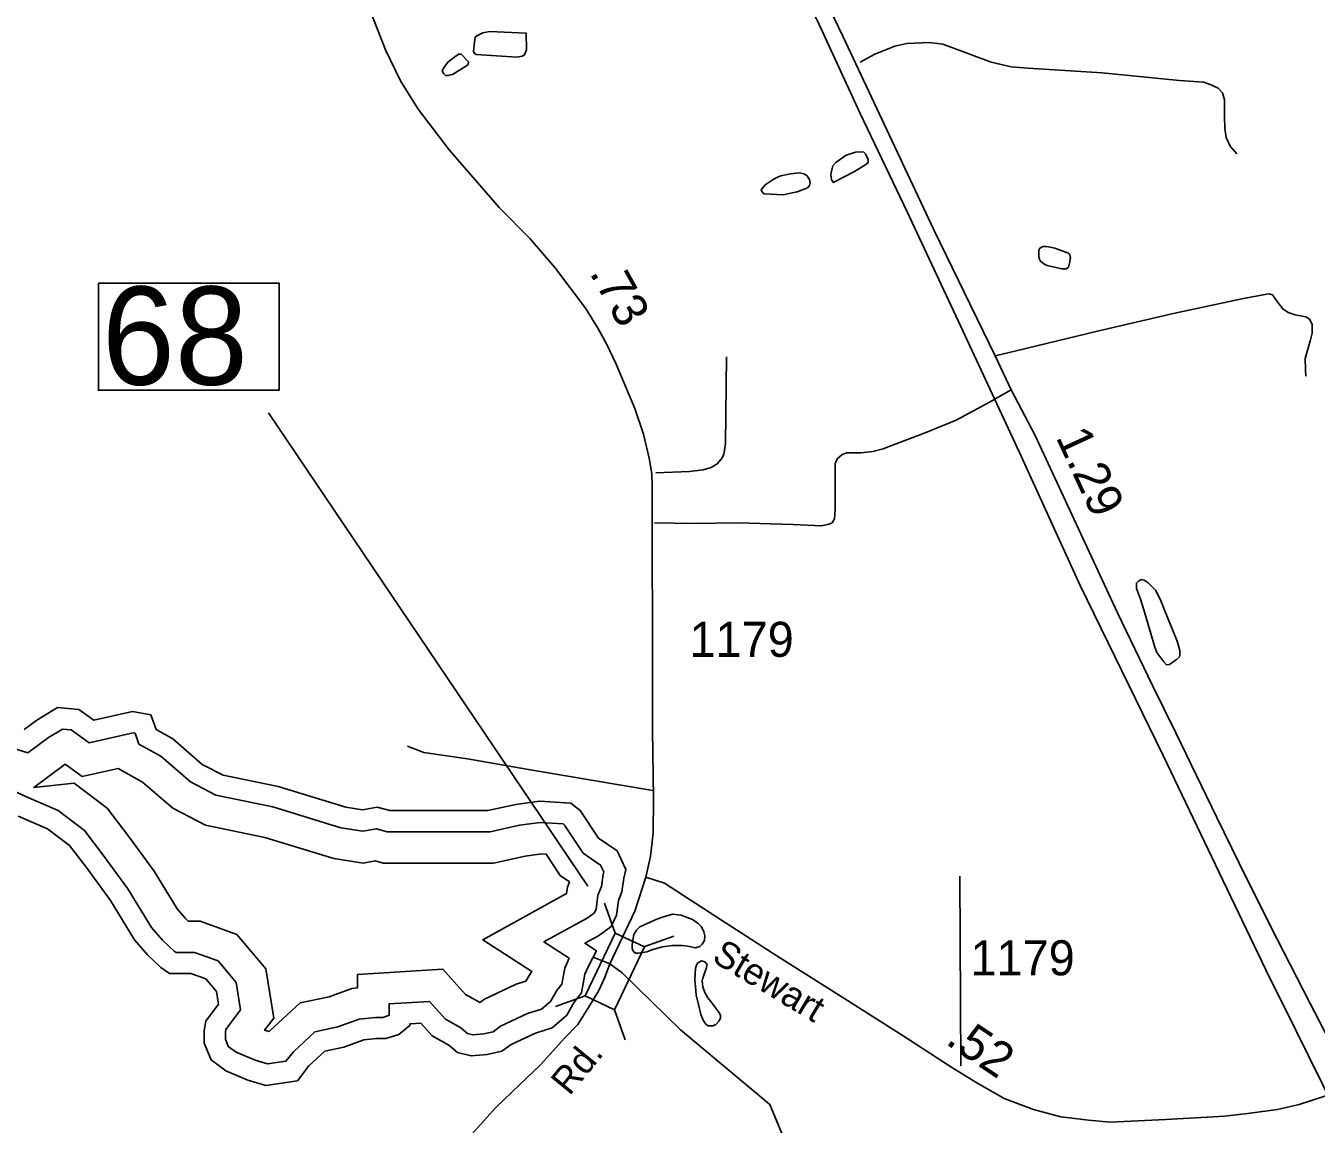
# Model space of a CAD drawing. Extents: x 2082433 to 2279600, y 546599 to 755198.
# Drawn here: x 2181315 to 2185916, y 602367 to 606283 of the extents above; entities that cross this region are included whole.
import ezdxf

# ---------------------------------------------------------------- set-up
doc = ezdxf.new("R2010")
doc.units = 0
for name, color, linetype in [('Exist Hydrographic Buffer Line', 7, 'Continuous'), ('Exist Hydrographic Creek Single Shore', 7, 'Continuous'), ('Exist Hydrographic Lake Shore', 7, 'Continuous'), ('Exist Hydrographic Misc Water Feature', 7, 'Continuous'), ('Exist Hydrographic Pond Under 1500 Sq Ft', 7, 'Continuous'), ('Exist Road Non-System Type 51', 7, 'Continuous'), ('Exist Road Primary US Attributed', 7, 'Continuous'), ('Exist Road Primary US Mileage Hundredths English Label', 7, 'Continuous'), ('Exist Road Secondary Mileage Hundredths English Label', 7, 'Continuous'), ('Exist Road Secondary Structure Standard Bridge CELL', 7, 'Continuous'), ('Exist Road Secondary Structure Standard Bridge Number Label', 7, 'Continuous'), ('Exist Road Secondary Type 51 Attributed', 7, 'Continuous'), ('Exist Road Secondary Type 51 Label', 7, 'Continuous'), ('Exist Road Secondary Type 51 Number Label', 7, 'Continuous')]:
    doc.layers.add(name, color=color, linetype=linetype)

msp = doc.modelspace()

# ---------------------------------------------------------------- linework, layer by layer
at = {"layer": 'Exist Hydrographic Buffer Line'}
msp.add_lwpolyline([(2181235.7, 603572.4), (2181318, 603534), (2181430.4, 603485.5), (2181524.8, 603414), (2181591.1, 603326.5), (2181679.4, 603206.3), (2181763.8, 603067.9), (2181802.8, 603022.8), (2181843.7, 602983.9), (2181850.7, 602979), (2181917, 602979), (2182000.8, 602948.6), (2182065.4, 602871.8), (2182080.8, 602774.2), (2182027.8, 602704.5), (2182026.6, 602695.6), (2182026.6, 602669.9), (2182037.1, 602643.7), (2182065.2, 602623.2), (2182132.3, 602594.8), (2182176.8, 602581.6), (2182242.8, 602591.4), (2182269, 602625.2), (2182346.1, 602695.9), (2182427.8, 602713.4), (2182503.2, 602741.1), (2182561.8, 602747.2), (2182587.6, 602747.2), (2182608.1, 602753.7), (2182610.2, 602755.4), (2182610.2, 602795.3), (2182755.1, 602804.3), (2182811.6, 602741.1), (2182866.8, 602710.2), (2182890, 602690.6), (2182908.8, 602685.9), (2182948.6, 602689.2), (2182981.3, 602696.6), (2183007.9, 602715.7), (2183104.5, 602761.3), (2183154.4, 602777.2), (2183185.8, 602804.4), (2183208.4, 602843.4), (2183226.4, 602866.3), (2183236.6, 602923.3), (2183252, 602959.1), (2183162.8, 603016.8), (2183316.2, 603101.2), (2183342.4, 603120.4), (2183348.5, 603133.5), (2183355.3, 603183.3), (2183367.4, 603214.8), (2183373.8, 603257.4), (2183375.8, 603266.2), (2183364.4, 603290.9), (2183302.3, 603333.1), (2183236.3, 603433.3), (2183230.7, 603437.7), (2183149.4, 603442.9), (2183076, 603432.4), (2182970.4, 603409.7), (2182778.4, 603409.7), (2182603.8, 603409.7), (2182565.1, 603419.9), (2182516.4, 603411), (2182438.8, 603423.5), (2182195.8, 603498), (2181993.2, 603540), (2181902.1, 603587.1), (2181796, 603678.7), (2181718.6, 603722.1), (2181704.6, 603760.5), (2181697.3, 603761.9), (2181540.6, 603726.7), (2181477.2, 603772.8), (2181446.1, 603775.7), (2181396.1, 603745.1), (2181322.6, 603691), (2181241.3, 603716.4)], dxfattribs=at)
msp.add_lwpolyline([(2182951, 602812.7), (2183063.4, 602865.7), (2183098.4, 602876.9), (2183115.5, 602906.4), (2183119.4, 602911.4), (2182944.6, 603024.6), (2183243, 603188.7), (2183246.1, 603211.3), (2183253.5, 603230.8), (2183221, 603252.9), (2183170.7, 603329.3), (2183153.8, 603330.3), (2183095.6, 603322), (2182982.2, 603297.7), (2182778.4, 603297.7), (2182589.3, 603297.7), (2182560.7, 603305.3), (2182517.6, 603297.4), (2182413.4, 603314.1), (2182167.9, 603389.4), (2181955.5, 603433.5), (2181838.9, 603493.6), (2181731.4, 603586.5), (2181644.4, 603635.2), (2181515.7, 603606.4), (2181455.8, 603649.9), (2181343.4, 603567.1), (2181487.3, 603582.9), (2181604.7, 603494), (2181680.9, 603393.4), (2181772.5, 603268.8), (2181854.6, 603134.1), (2181883.9, 603100.2), (2181893.5, 603091), (2181936.7, 603091), (2182067.2, 603043.6), (2182171.2, 602920.1), (2182198.9, 602744.5), (2182166.6, 602701.9), (2182170.2, 602700.4), (2182182.6, 602696.7), (2182186.2, 602701.3), (2182292.8, 602799), (2182396.6, 602821.3), (2182477.7, 602851), (2182498.2, 602853.2), (2182498.2, 602900.5), (2182802.3, 602919.5), (2182882.6, 602829.7), (2182930.9, 602802.7), (2182933.4, 602800.6), (2182934.5, 602800.8)], close=True, dxfattribs=at)
at = {"layer": 'Exist Hydrographic Creek Single Shore'}
for points in [[(2184104.1, 606370.8), (2184144.5, 606287.3), (2184290.3, 605970.1), (2184458, 605619.5), (2184640.3, 605228.6), (2184858.7, 604762), (2185075, 604287.3), (2185370.7, 603681.4), (2185584.9, 603234.5), (2185736.5, 602917.6), (2185843.9, 602702.3), (2185985.8, 602413.2), (2186043.2, 602299.5)], [(2185098.2, 601453.5), (2185014.1, 601501.1), (2184723.2, 601425), (2184508.3, 601150.5), (2184401.2, 601074), (2184176.1, 601088.4), (2184033.2, 601229), (2184032.1, 601439), (2184138.1, 601787.9), (2184120.1, 602070.3), (2183968.2, 602437.5), (2183650.1, 602703.1), (2183442, 602906.9), (2183397.8, 602938), (2183337.8, 602962.8)]]:
    msp.add_lwpolyline(points, dxfattribs=at)
at = {"layer": 'Exist Hydrographic Lake Shore'}
msp.add_lwpolyline([(2181287.2, 603465.6), (2181392.4, 603420.2), (2181471.2, 603360.5), (2181531, 603281.6), (2181617, 603164.5), (2181703, 603023.5), (2181748.4, 602970.9), (2181796.2, 602925.5), (2181827.3, 602904), (2181903.8, 602904), (2181956.4, 602884.9), (2181994.6, 602839.5), (2182001.8, 602794.1), (2181956.4, 602734.4), (2181951.6, 602700.9), (2181951.6, 602655.5), (2181975.5, 602595.8), (2182028, 602557.5), (2182106.9, 602524.1), (2182171.4, 602505), (2182283.7, 602521.7), (2182324.4, 602574.3), (2182381.7, 602626.8), (2182448.6, 602641.2), (2182520.3, 602667.5), (2182565.7, 602672.2), (2182599.2, 602672.2), (2182644.6, 602686.6), (2182685.2, 602720), (2182685.2, 602724.8), (2182723.5, 602727.2), (2182764.1, 602681.8), (2182823.8, 602648.3), (2182854.9, 602622), (2182902.7, 602610.1), (2182960, 602614.9), (2183012.6, 602626.8), (2183046.1, 602650.7), (2183132.1, 602691.4), (2183191.8, 602710.5), (2183244.4, 602755.9), (2183270.7, 602801.3), (2183297, 602834.7), (2183308.9, 602901.6), (2183323.3, 602935.1), (2183349.6, 602985.3), (2183308.9, 603011.6), (2183356.7, 603037.9), (2183402.1, 603071.3), (2183421.2, 603111.9), (2183428.4, 603164.5), (2183440.4, 603195.6), (2183447.5, 603243.4), (2183454.7, 603274.4), (2183423.6, 603341.4), (2183356.7, 603386.8), (2183292.2, 603484.7), (2183258.7, 603511), (2183146.4, 603518.2), (2183062.8, 603506.2), (2182962.4, 603484.7), (2182778.4, 603484.7), (2182613.5, 603484.7), (2182568.1, 603496.7), (2182515.5, 603487.1), (2182455.8, 603496.7), (2182214.4, 603570.8), (2182018.5, 603611.4), (2181944.4, 603649.6), (2181839.3, 603740.4), (2181779.5, 603773.9), (2181760.4, 603826.5), (2181695.9, 603838.4), (2181557.3, 603807.3), (2181504.7, 603845.6), (2181428.2, 603852.8), (2181354.1, 603807.3), (2181308.7, 603773.9)], dxfattribs=at)
at = {"layer": 'Exist Hydrographic Misc Water Feature'}
for points in [[(2183021, 606260.7), (2183099.1, 606257.5), (2183100.9, 606197.6), (2183093.8, 606179.2), (2183085.4, 606175.2), (2183065.7, 606171.3), (2182921.3, 606180.5), (2182915.2, 606184.2), (2182911.5, 606192.6), (2182915, 606224.4), (2182917.2, 606242.3), (2182925.4, 606248.4), (2182944.9, 606258.4), (2182969.1, 606262.5), (2183021, 606260.7)], [(2182820, 606154), (2182804, 606131.7), (2182799.7, 606121.8), (2182805.9, 606112), (2182812, 606105.8), (2182820, 606105.8), (2182836, 606109.8), (2182890, 606142.3), (2182893.8, 606150.2), (2182893.6, 606154.3), (2182867.2, 606182.2), (2182859.6, 606182.1), (2182849.6, 606175.9), (2182820, 606154)], [(2184269.5, 605764.3), (2184201.5, 605728), (2184195.7, 605724), (2184193.3, 605728), (2184187.5, 605733.7), (2184185.3, 605753.5), (2184189.4, 605769.9), (2184193.3, 605783.9), (2184203.3, 605795.8), (2184240.8, 605822.2), (2184273.2, 605832.3), (2184288.8, 605834.4), (2184303, 605832.3), (2184308.7, 605826.5), (2184319, 605806.3), (2184319, 605798.6), (2184317.5, 605794.4), (2184307.3, 605786.6), (2184269.5, 605764.3)], [(2183979.4, 605734.7), (2183951.7, 605716.6), (2183941.7, 605704.4), (2183937.6, 605698.5), (2183940.2, 605690.4), (2183948, 605684.3), (2183970, 605682.6), (2184015.9, 605680.9), (2184047.5, 605687.1), (2184065.7, 605691.3), (2184102, 605705.2), (2184109.8, 605713.4), (2184111.9, 605723.2), (2184109.6, 605735.3), (2184099.6, 605749.4), (2184089.5, 605755), (2184073.5, 605759), (2184041.5, 605755), (2184007.7, 605748.7), (2183993.5, 605742.8), (2183979.4, 605734.7)], [(2184984.8, 605490.4), (2185032.7, 605472.6), (2185036.8, 605468.8), (2185040.7, 605456.8), (2185037.1, 605436.7), (2185032.9, 605422.7), (2185025.2, 605416.6), (2185009, 605416.6), (2184956.9, 605428.1), (2184945.2, 605433.9), (2184932.9, 605443.9), (2184929, 605453.8), (2184926.7, 605463.9), (2184926.9, 605480.1), (2184928.6, 605487.9), (2184936.4, 605494), (2184942.3, 605496), (2184952.6, 605496.1), (2184968.4, 605494.1), (2184984.8, 605490.4)], [(2185390.2, 604165.1), (2185420.5, 604089.5), (2185430.5, 604055.6), (2185430.3, 604039.4), (2185428.5, 604033.6), (2185418.7, 604023.3), (2185392.8, 604005.3), (2185382.6, 604005.2), (2185372.7, 604015.2), (2185348.5, 604048.9), (2185340.3, 604070.8), (2185326.4, 604116.7), (2185301.6, 604200.8), (2185289.7, 604238.7), (2185275.1, 604276.5), (2185275.5, 604296.3), (2185283.3, 604304.5), (2185293.4, 604308.7), (2185303.2, 604306.8), (2185317.2, 604296.5), (2185343, 604270.8), (2185361.2, 604236.8), (2185375.8, 604199.3), (2185390.2, 604165.1)]]:
    msp.add_lwpolyline(points, dxfattribs=at)
at = {"layer": 'Exist Hydrographic Pond Under 1500 Sq Ft'}
for points in [[(2183554.7, 603093.1), (2183504.7, 603071), (2183492.8, 603059), (2183483, 603042.7), (2183479.3, 603023), (2183477.4, 603006.7), (2183477.2, 602992.9), (2183481.5, 602982.9), (2183489.3, 602976.8), (2183499.6, 602976.9), (2183529.3, 602981), (2183551.4, 602989.4), (2183585.3, 602999.3), (2183619.3, 603003.5), (2183657, 603003.8), (2183675.1, 603001.9), (2183703, 602996.1), (2183719, 603000.1), (2183727.2, 603008.2), (2183735, 603022.1), (2183736.8, 603038.4), (2183732.7, 603052.4), (2183724.7, 603070.3), (2183712.6, 603082.2), (2183692.9, 603096.2), (2183652.5, 603111.6), (2183640.6, 603113.8), (2183622.2, 603115.7), (2183600.3, 603109.3), (2183574.8, 603101.4), (2183554.7, 603093.1)], [(2183757.4, 602803.6), (2183786.1, 602766), (2183792, 602755.8), (2183792, 602745.6), (2183787.7, 602735.7), (2183776, 602721.7), (2183766.2, 602717.9), (2183748.3, 602717.8), (2183740.4, 602723.5), (2183732.1, 602735.6), (2183721.7, 602757.5), (2183713.7, 602793.6), (2183705.3, 602827.3), (2183703.4, 602857.1), (2183701.2, 602881.4), (2183703, 602923.3), (2183706.7, 602933.3), (2183710.6, 602941.2), (2183724.8, 602949.3), (2183736.9, 602945.4), (2183745.1, 602935.6), (2183741, 602921.6), (2183728.9, 602887.4), (2183726.8, 602877.5), (2183729.1, 602855.7), (2183737.3, 602833.4), (2183747.5, 602817.7), (2183757.4, 602803.6)]]:
    msp.add_lwpolyline(points, dxfattribs=at)
at = {"layer": 'Exist Road Non-System Type 51'}
msp.add_line((2184649.5, 602575.2), (2184645.6, 603251), dxfattribs=at)
for points in [[(2184290.2, 606154.1), (2184342.8, 606182.5), (2184414, 606210.3), (2184456.3, 606219.6), (2184536.7, 606223.7), (2184585.2, 606217.6), (2184668.7, 606186.6), (2184757.4, 606153.6), (2184828.6, 606137.1), (2184888.4, 606131.9), (2185153.5, 606116), (2185428.9, 606088.6), (2185515.5, 606082.4), (2185544.4, 606072.1), (2185567.1, 606060.8), (2185582.6, 606043.8), (2185589.8, 606019), (2185588.8, 605959.2), (2185590.8, 605917.9), (2185595, 605884.9), (2185609.4, 605854), (2185633.1, 605827.2)], [(2184771, 605106.5), (2184846.1, 605124.2), (2185141.1, 605195.4), (2185412.4, 605258.3), (2185656.9, 605310.4), (2185727, 605324.3), (2185747.6, 605327.4), (2185761, 605324.3), (2185777.5, 605299.6), (2185797.1, 605273.8), (2185816.7, 605260.4), (2185841.5, 605252.1), (2185866.2, 605248), (2185879.6, 605245.9), (2185892, 605236.7), (2185902.3, 605219.1), (2185902.3, 605187.2), (2185896.1, 605163.4), (2185876.5, 605097.4), (2185878.6, 605056.7), (2185879.6, 605034)], [(2183561, 604689), (2183681.7, 604694.1), (2183730.1, 604700.3), (2183759, 604708.6), (2183780.7, 604720.9), (2183796.2, 604739.5), (2183804.4, 604755), (2183809.6, 604794.2), (2183813.7, 605103.1)], [(2184828.2, 604985.4), (2184751.3, 604941.2), (2184632.6, 604877.2), (2184528.5, 604833.9), (2184408.8, 604789.5), (2184372.7, 604775.1), (2184335.6, 604765.8), (2184292.3, 604760.7), (2184241.7, 604760.1), (2184225.2, 604752.9), (2184208.7, 604739.5), (2184201.5, 604722), (2184200.5, 604685.9), (2184200.5, 604559), (2184198.4, 604525.5), (2184190.2, 604511.1), (2184178.8, 604505.9), (2184153, 604499.7), (2184049.9, 604504.9), (2183854.9, 604511.1), (2183694, 604508.5), (2183556.9, 604510.5)], [(2182676.3, 603715.1), (2182733.9, 603692.1), (2182890.5, 603669), (2183127.9, 603627.6), (2183550.4, 603556.7)]]:
    msp.add_lwpolyline(points, dxfattribs=at)
at = {"layer": 'Exist Road Primary US Attributed'}
msp.add_lwpolyline([(2186044.2, 602502.6), (2185978.8, 602634.8), (2185894.8, 602797.1), (2185775.7, 603028.9), (2185667.8, 603243.8), (2185561.8, 603460.6), (2185415.5, 603761.8), (2185332.9, 603930.7), (2185208.2, 604190.6), (2184914.8, 604822.1), (2184828.2, 604985.4), (2184771, 605106.5), (2184553.4, 605555.9), (2184227.9, 606246.6), (2183869.5, 606993.5), (2183559.9, 607646.6), (2183416.4, 607944.1), (2183240.1, 608322.3), (2183196, 608431.1), (2183128.4, 608619.7)], dxfattribs=at)
at = {"layer": 'Exist Road Secondary Structure Standard Bridge CELL'}
for p, q in [((2183416.6, 603047.9), (2183378.5, 603154.5)), ((2183518.9, 602999.4), (2183625.4, 603037.5)), ((2183203.4, 602786), (2183310, 602824.1)), ((2183452.7, 602667.9), (2183414.7, 602774.5))]:
    msp.add_line(p, q, dxfattribs=at)
msp.add_lwpolyline([(2183310, 602824.1), (2183416.1, 603048.1), (2183520.7, 602998.6), (2183414.7, 602774.5)], close=True, dxfattribs=at)
at = {"layer": 'Exist Road Secondary Structure Standard Bridge Number Label'}
msp.add_line((2183318.7, 603214.9), (2182179.9, 604903.5), dxfattribs=at)
msp.add_lwpolyline([(2181573.8, 605365.9), (2182217.9, 605365.9), (2182217.9, 604983.6), (2181573.8, 604983.6)], close=True, dxfattribs=at)
at = {"layer": 'Exist Road Secondary Type 51 Attributed'}
for points in [[(2182547.1, 606328.4), (2182597.6, 606197.6), (2182651.1, 606087.4), (2182714, 605985.4), (2182825.2, 605841.2), (2183003.3, 605635.2), (2183113.5, 605524), (2183201, 605422), (2183310.6, 605275.9), (2183353.1, 605207.8), (2183385.3, 605149.3), (2183419.6, 605076.9), (2183486.6, 604918.1), (2183517.3, 604827.4), (2183538.1, 604741.9), (2183546.9, 604685.5), (2183548.4, 604645.3), (2183548.7, 604550.2), (2183550.2, 604002.3), (2183550.2, 603772.6), (2183552.8, 603527.5), (2183552, 603404.6), (2183542.5, 603322), (2183526.4, 603247.4)], [(2183526.4, 603247.4), (2183486.2, 603126.7), (2183397.8, 602938)], [(2183526.4, 603247.4), (2183592.2, 603226.4), (2183795.6, 603094.5), (2183993.5, 602967.2), (2184208.9, 602830.4), (2184443, 602681.2), (2184613.8, 602571.5), (2184706.7, 602514.4), (2184803.3, 602458.8), (2184908.6, 602419.3), (2185005.2, 602393), (2185104.7, 602381.3), (2185182.2, 602373.9), (2185380.3, 602383.4), (2185590.4, 602395.5), (2185681, 602406.2), (2185778.2, 602418.5), (2185855.5, 602436.9), (2185943.9, 602465.7), (2186044.2, 602502.6)], [(2183397.8, 602938), (2183378.9, 602887.1), (2183358.3, 602843.8), (2183324.8, 602789.1), (2183283.4, 602722.1), (2183236.5, 602673.7), (2183152.1, 602579.3), (2183076, 602507.1), (2182991.1, 602425.9), (2182883.9, 602306.8), (2182816.3, 602244.6), (2182724.3, 602147.1), (2182667.6, 602090.8), (2182562.8, 602010.2), (2182461.4, 601952.6), (2182411.9, 601935), (2182388.7, 601926.8), (2182353.1, 601915), (2182304.4, 601901.8), (2182072.3, 601839.9), (2181618.2, 601736), (2181505.9, 601709.5), (2180864.8, 601551.6), (2180507.7, 601466.4)]]:
    msp.add_lwpolyline(points, dxfattribs=at)

# ---------------------------------------------------------------- texts
at = {"layer": 'Exist Road Primary US Mileage Hundredths English Label'}
msp.add_text('1.29', height=125, rotation=294.916, dxfattribs=at).set_placement((2184986.3, 604816.6))
at = {"layer": 'Exist Road Secondary Mileage Hundredths English Label'}
for s, rotation, p in [('.73', 298.9954, (2183323.6, 605402.7)), ('.52', 326.0784, (2184590.5, 602655.3))]:
    msp.add_text(s, height=125, rotation=rotation, dxfattribs=at).set_placement(p)
at = {"layer": 'Exist Road Secondary Structure Standard Bridge Number Label'}
msp.add_text('68', height=350, dxfattribs=at).set_placement((2181586.4, 605003.4))
at = {"layer": 'Exist Road Secondary Type 51 Label'}
for s, rotation, p in [('Stewart', 329.0159, (2183757.2, 602949.5)), ('Rd.', 50.6875, (2183253.6, 602465.1))]:
    msp.add_text(s, height=95, rotation=rotation, dxfattribs=at).set_placement(p)
at = {"layer": 'Exist Road Secondary Type 51 Number Label'}
for p in [(2183681.5, 604033.1), (2184683.4, 602897.5)]:
    msp.add_text('1179', height=125, dxfattribs=at).set_placement(p)

doc.saveas('drawing.dxf')
